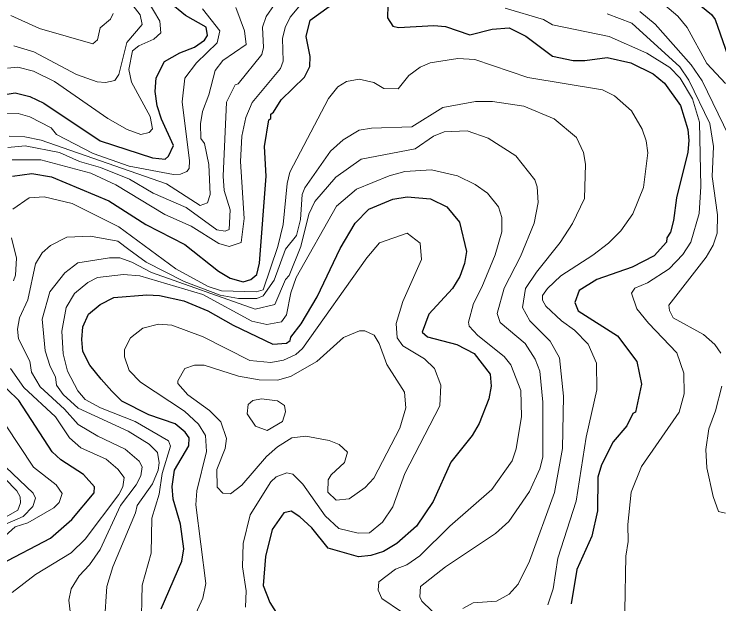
# Model space of a CAD drawing. Extents: x 673.3 to 698.5, y 6984.3 to 7012.3.
# Drawn here: x 676.174 to 677.291, y 7008.554 to 7009.489 of the extents above; entities that cross this region are included whole.
import ezdxf

# ---------------------------------------------------------------- set-up
doc = ezdxf.new("R2010")
doc.units = 0
doc.header["$LTSCALE"] = 0.032
doc.layers.add('1', color=7, linetype='Continuous', lineweight=25)
doc.layers.add('2', color=7, linetype='Continuous', lineweight=13)

msp = doc.modelspace()

# ---------------------------------------------------------------- linework, layer by layer
at = {"layer": '1'}
for points in [[(676.1715, 7009.2318), (676.2019, 7009.2358), (676.2334, 7009.2308), (676.3243, 7009.1926), (676.383, 7009.1551), (676.4447, 7009.1236), (676.4983, 7009.0809), (676.5163, 7009.0698), (676.537, 7009.064), (676.5491, 7009.0681), (676.5588, 7009.0761), (676.5629, 7009.0938), (676.5735, 7009.2318), (676.5712, 7009.2788), (676.5777, 7009.321), (676.5808, 7009.3232), (676.581, 7009.3302), (676.5855, 7009.3334), (676.5975, 7009.3525), (676.6346, 7009.3887), (676.6426, 7009.4053), (676.6435, 7009.4215), (676.6371, 7009.4531), (676.6432, 7009.4789), (676.7036, 7009.5231)], [(676.1297, 7009.3563), (676.1758, 7009.3636), (676.1987, 7009.358), (676.2214, 7009.3475), (676.3105, 7009.2876), (676.3934, 7009.261), (676.4135, 7009.2589), (676.4188, 7009.2635), (676.4267, 7009.2802), (676.4076, 7009.3218), (676.401, 7009.343), (676.3977, 7009.3658), (676.3994, 7009.3876), (676.4123, 7009.4133), (676.4367, 7009.4272), (676.4598, 7009.4363), (676.476, 7009.4471), (676.4806, 7009.4549), (676.4787, 7009.4679), (676.4459, 7009.4865), (676.4199, 7009.5075)], [(677.246, 7009.5161), (677.2799, 7009.488), (677.2853, 7009.4801), (677.309, 7009.4118)], [(676.7666, 7009.5029), (676.7661, 7009.4827), (676.7747, 7009.4697), (676.7834, 7009.4671), (676.8393, 7009.4703), (676.8579, 7009.4688), (676.8963, 7009.4557), (676.9319, 7009.4646), (676.9587, 7009.467), (676.9853, 7009.4534), (677.0276, 7009.422), (677.0602, 7009.415), (677.0787, 7009.415), (677.1143, 7009.4198), (677.152, 7009.4116), (677.1874, 7009.394), (677.2049, 7009.3789), (677.2306, 7009.3436), (677.2421, 7009.3058), (677.2438, 7009.2882), (677.2421, 7009.27), (677.2244, 7009.1975), (677.2194, 7009.1612), (677.2144, 7009.143), (677.2088, 7009.1338), (677.2085, 7009.1273), (677.1887, 7009.1055), (677.154, 7009.0876), (677.0978, 7009.0679), (677.0697, 7009.0503), (677.0631, 7009.0314), (677.0681, 7009.0182), (677.1306, 7008.9784), (677.1613, 7008.938), (677.1688, 7008.9019), (677.1591, 7008.8574), (677.1551, 7008.8553), (677.1452, 7008.836), (677.1239, 7008.8104), (677.1051, 7008.7741), (677.0996, 7008.7546)], [(676.5215, 7008.9955), (676.5842, 7008.9656), (676.6061, 7008.9671), (676.6117, 7008.9712), (676.613, 7008.9763), (676.6291, 7008.9974), (676.6543, 7009.0406), (676.6909, 7009.1172), (676.7148, 7009.157), (676.7365, 7009.1796), (676.7747, 7009.1952), (676.7974, 7009.1992), (676.8344, 7009.1958), (676.8599, 7009.183), (676.8803, 7009.1587), (676.8911, 7009.1124), (676.8883, 7009.0934), (676.8805, 7009.0729), (676.8691, 7009.0534), (676.8315, 7009.0131), (676.8212, 7008.9847), (676.8293, 7008.9769), (676.8758, 7008.9649), (676.9034, 7008.9506), (676.9286, 7008.9179), (676.9302, 7008.8986), (676.9269, 7008.8788), (676.9114, 7008.8398), (676.9003, 7008.8207), (676.8666, 7008.7786), (676.8382, 7008.7162), (676.8119, 7008.6769), (676.7807, 7008.6494), (676.7595, 7008.6366), (676.7394, 7008.6307), (676.7198, 7008.6283), (676.6721, 7008.6422), (676.6458, 7008.6742), (676.627, 7008.6917), (676.6134, 7008.7006), (676.6015, 7008.6983), (676.5831, 7008.6714), (676.5728, 7008.6291), (676.5688, 7008.5829), (676.5797, 7008.5557), (676.5921, 7008.5357)], [(676.4074, 7008.5461), (676.4399, 7008.6214), (676.4432, 7008.641), (676.4376, 7008.6801), (676.4261, 7008.7198), (676.4246, 7008.7398), (676.4285, 7008.7657), (676.4512, 7008.8044), (676.4514, 7008.8169), (676.4451, 7008.826), (676.4295, 7008.839), (676.3875, 7008.8532), (676.3449, 7008.875), (676.329, 7008.8907), (676.3123, 7008.9098), (676.2941, 7008.9319), (676.283, 7008.9538), (676.2813, 7008.9728), (676.2828, 7008.9928), (676.292, 7009.0128), (676.3105, 7009.0281), (676.3319, 7009.0393), (676.3843, 7009.0435), (676.4044, 7009.0427), (676.4429, 7009.0339), (676.481, 7009.0181), (676.5215, 7008.9955)], [(676.1531, 7008.6166), (676.2318, 7008.6578), (676.2653, 7008.6874), (676.3012, 7008.7297), (676.3015, 7008.7395), (676.2842, 7008.7587), (676.2481, 7008.7822), (676.2341, 7008.795), (676.1816, 7008.8761), (676.1069, 7008.9478)], [(677.0996, 7008.7546), (677.0988, 7008.7012), (677.0902, 7008.6612), (677.0662, 7008.6084), (677.0574, 7008.5536)]]:
    msp.add_lwpolyline(points, dxfattribs=at)
at = {"layer": '2'}
for points in [[(676.6596, 7009.5417), (676.6115, 7009.4835), (676.6038, 7009.4675), (676.5997, 7009.4497), (676.6005, 7009.414), (676.5966, 7009.4025), (676.5517, 7009.3485), (676.5413, 7009.3247), (676.5353, 7009.2951), (676.5329, 7009.2547), (676.5386, 7009.1646), (676.5342, 7009.1268), (676.515, 7009.1202), (676.4984, 7009.1252), (676.4549, 7009.1526), (676.4129, 7009.1711), (676.3355, 7009.218), (676.2956, 7009.2363), (676.2165, 7009.2578), (676.1712, 7009.2577)], [(676.3851, 7009.5117), (676.405, 7009.4774), (676.4065, 7009.459), (676.3953, 7009.4488), (676.372, 7009.4385), (676.3618, 7009.4304), (676.356, 7009.4008), (676.3599, 7009.3805), (676.3895, 7009.3261), (676.3934, 7009.3067), (676.3884, 7009.3008), (676.3748, 7009.2977), (676.3532, 7009.3059), (676.3228, 7009.3229), (676.2378, 7009.3817), (676.2045, 7009.3984), (676.18, 7009.4043), (676.1634, 7009.4028)], [(676.1734, 7009.4384), (676.2052, 7009.4289), (676.2728, 7009.3927), (676.3057, 7009.3813), (676.3188, 7009.38), (676.3335, 7009.3834), (676.3402, 7009.3931), (676.3526, 7009.4438), (676.3773, 7009.4721), (676.374, 7009.4874), (676.3535, 7009.5146)], [(677.1922, 7009.515), (677.2264, 7009.4852), (677.2409, 7009.4673), (677.2722, 7009.4101)], [(676.5255, 7009.4993), (676.5393, 7009.4622), (676.5417, 7009.4405), (676.5048, 7009.4153), (676.4929, 7009.3994), (676.4829, 7009.3606), (676.4727, 7009.3342), (676.4694, 7009.3147), (676.4698, 7009.2916), (676.476, 7009.2833), (676.4825, 7009.2504), (676.4847, 7009.2026), (676.4808, 7009.1895), (676.4689, 7009.1853), (676.4158, 7009.2193), (676.2168, 7009.2889), (676.191, 7009.2943), (676.1661, 7009.2952)], [(676.1807, 7009.3311), (676.1992, 7009.326), (676.2329, 7009.3082), (676.2413, 7009.2978), (676.2993, 7009.2678), (676.3563, 7009.2477), (676.4269, 7009.2346), (676.438, 7009.2349), (676.4479, 7009.2391), (676.4515, 7009.2439), (676.4521, 7009.2559), (676.4403, 7009.3493), (676.4448, 7009.3869), (676.4633, 7009.4115), (676.4958, 7009.4431), (676.5001, 7009.4622), (676.4728, 7009.4971)], [(676.2778, 7009.2549), (676.3108, 7009.2457), (676.3572, 7009.2267), (676.3944, 7009.2047), (676.447, 7009.1818), (676.4956, 7009.1469), (676.5084, 7009.1446), (676.515, 7009.1473), (676.5164, 7009.1782), (676.5073, 7009.2091), (676.5052, 7009.2315), (676.511, 7009.3488), (676.5247, 7009.3764), (676.529, 7009.3779), (676.5668, 7009.4244), (676.5693, 7009.4358), (676.5677, 7009.4677), (676.5736, 7009.485), (676.587, 7009.5039)], [(677.142, 7008.5425), (677.1437, 7008.6292), (677.1476, 7008.6527), (677.1468, 7008.6798), (677.1525, 7008.7306), (677.1687, 7008.7714), (677.2282, 7008.8577), (677.2364, 7008.8869), (677.2357, 7008.9192), (677.2247, 7008.9515), (677.1798, 7008.9985), (677.1614, 7009.0216), (677.1526, 7009.0462), (677.1582, 7009.054), (677.1781, 7009.0625), (677.2126, 7009.085), (677.2344, 7009.1074), (677.247, 7009.1269), (677.26, 7009.1723), (677.2626, 7009.2151), (677.2608, 7009.3172), (677.2495, 7009.3544), (677.2301, 7009.3871), (677.2134, 7009.4037), (677.1772, 7009.4267), (677.1175, 7009.4532), (677.0274, 7009.4716), (677.0133, 7009.48), (676.9527, 7009.4981)], [(676.3064, 7009.4479), (676.299, 7009.4413), (676.2143, 7009.466), (676.1686, 7009.4866)], [(676.3309, 7009.4894), (676.3268, 7009.4804), (676.3106, 7009.4669), (676.3064, 7009.4479)], [(677.1143, 7009.489), (677.1534, 7009.4743), (677.2296, 7009.4049), (677.2436, 7009.3839), (677.2769, 7009.3153), (677.2828, 7009.2787), (677.2805, 7009.2314), (677.2893, 7009.1706), (677.2885, 7009.1414), (677.2821, 7009.1221), (677.271, 7009.1033), (677.2121, 7009.0271), (677.2131, 7009.0186), (677.219, 7009.0074), (677.2672, 7008.981), (677.2851, 7008.9648), (677.2942, 7008.9512)], [(677.3073, 7009.2958), (677.2648, 7009.3826), (677.2472, 7009.4082), (677.1902, 7009.4725), (677.1659, 7009.4929)], [(676.6873, 7009.3732), (676.7008, 7009.3816), (676.7212, 7009.3854), (676.7443, 7009.38), (676.7603, 7009.3707), (676.783, 7009.3702), (676.7999, 7009.3912), (676.8178, 7009.4043), (676.8335, 7009.4115), (676.8775, 7009.4182), (676.9043, 7009.4167), (676.9886, 7009.3881), (677.1068, 7009.3683), (677.126, 7009.3593), (677.153, 7009.3354), (677.1695, 7009.3061), (677.1761, 7009.2879), (677.1787, 7009.2688), (677.1721, 7009.2137), (677.1549, 7009.1721), (677.1359, 7009.1451), (677.1162, 7009.1253), (677.0917, 7009.1064), (677.0406, 7009.0738), (677.0196, 7009.0539), (677.0117, 7009.0424), (677.0117, 7009.0353), (677.017, 7009.0259), (677.0421, 7009.0024), (677.0627, 7008.9878), (677.0843, 7008.9652), (677.0973, 7008.9353), (677.098, 7008.8928), (677.081, 7008.8178), (677.0652, 7008.7168), (677.0361, 7008.6263), (677.0287, 7008.5775), (677.0201, 7008.5523)], [(677.2722, 7009.4101), (677.3021, 7009.3786)], [(676.1721, 7009.1795), (676.1977, 7009.1975), (676.2217, 7009.1991), (676.2663, 7009.1883), (676.34, 7009.1514), (676.4305, 7009.085), (676.4817, 7009.0569), (676.503, 7009.05), (676.5579, 7009.0486), (676.5689, 7009.0515), (676.5923, 7009.1204), (676.6005, 7009.1549), (676.607, 7009.2202), (676.6112, 7009.238), (676.6722, 7009.355), (676.6873, 7009.3732)], [(677.0654, 7009.2928), (677.0301, 7009.3225), (676.982, 7009.3425), (676.9322, 7009.3498), (676.9055, 7009.3498), (676.8538, 7009.3408), (676.8046, 7009.3097), (676.7404, 7009.308), (676.7211, 7009.3047), (676.6957, 7009.2895), (676.6758, 7009.2713), (676.6351, 7009.2132), (676.6305, 7009.2029), (676.6281, 7009.1631), (676.6218, 7009.1377), (676.6044, 7009.116), (676.5862, 7009.0669), (676.5687, 7009.0421), (676.5587, 7009.0379), (676.53, 7009.038), (676.5006, 7009.043), (676.4436, 7009.065), (676.3832, 7009.0954), (676.3559, 7009.1157), (676.3383, 7009.1285), (676.2953, 7009.1364), (676.2577, 7009.1348), (676.2317, 7009.1216), (676.2183, 7009.1101), (676.208, 7009.0927), (676.1957, 7009.0357), (676.1825, 7009.0071), (676.1793, 7008.9894), (676.1812, 7008.9739), (676.1987, 7008.9383), (676.2016, 7008.9208), (676.2152, 7008.8978), (676.254, 7008.8622), (676.2757, 7008.8382), (676.3067, 7008.8195), (676.3502, 7008.7991), (676.3723, 7008.7798), (676.3771, 7008.7712), (676.375, 7008.7569), (676.3674, 7008.7423), (676.3429, 7008.7095), (676.3106, 7008.6399), (676.2935, 7008.6155), (676.2774, 7008.5984), (676.2645, 7008.5775), (676.2609, 7008.5598), (676.2646, 7008.5283)], [(676.1614, 7009.3318), (676.1807, 7009.3311)], [(676.7244, 7009.2586), (676.8098, 7009.2749), (676.8391, 7009.2952), (676.8556, 7009.3018), (676.8925, 7009.3034), (676.9256, 7009.2918), (676.9693, 7009.2641), (676.9994, 7009.226), (677.0034, 7009.2149), (677.0051, 7009.1899), (676.9985, 7009.1574), (676.9769, 7009.1044), (676.9512, 7009.0544), (676.9401, 7009.0138), (676.9448, 7009), (676.9842, 7008.9664), (676.9999, 7008.9416), (677.0074, 7008.9226), (677.0124, 7008.8733), (677.0124, 7008.7863), (677.0073, 7008.7677), (676.991, 7008.7319), (676.9584, 7008.6841), (676.9372, 7008.6653), (676.8581, 7008.6123), (676.8185, 7008.5812), (676.8171, 7008.5651), (676.8204, 7008.5581), (676.8686, 7008.5116)], [(676.8855, 7008.5462), (676.9019, 7008.5552), (676.9386, 7008.5579), (676.9588, 7008.5691), (676.9732, 7008.5852), (676.9913, 7008.6217), (677.031, 7008.7303), (677.0434, 7008.8002), (677.0451, 7008.8832), (677.0385, 7008.9439), (677.0238, 7008.9703), (676.9919, 7009.0023), (676.98, 7009.0234), (676.9847, 7009.0539), (677.002, 7009.0797), (677.0397, 7009.1264), (677.0592, 7009.1566), (677.0782, 7009.1961), (677.08, 7009.2507), (677.0766, 7009.269), (677.0654, 7009.2928)], [(676.1642, 7009.2772), (676.1914, 7009.2797), (676.2459, 7009.2691), (676.2778, 7009.2549)], [(676.3171, 7008.5253), (676.3211, 7008.5813), (676.3303, 7008.6127), (676.3665, 7008.6981), (676.3692, 7008.7097), (676.3933, 7008.7443), (676.4022, 7008.7657), (676.404, 7008.7772), (676.4014, 7008.7939), (676.3883, 7008.8069), (676.3546, 7008.8273), (676.2756, 7008.8639), (676.2519, 7008.8854), (676.2413, 7008.9003), (676.2398, 7008.9134), (676.2313, 7008.9299), (676.2233, 7008.9551), (676.2186, 7009.0051), (676.2306, 7009.0485), (676.2544, 7009.0787), (676.2753, 7009.0941), (676.3253, 7009.1022), (676.3414, 7009.1022), (676.3606, 7009.0956), (676.3917, 7009.079), (676.5562, 7009.0207), (676.5872, 7009.0282), (676.6045, 7009.0677), (676.61, 7009.0743), (676.6286, 7009.1204), (676.6412, 7009.1714), (676.6508, 7009.1916), (676.684, 7009.2299), (676.7244, 7009.2586)], [(676.8192, 7008.5201), (676.757, 7008.5623), (676.7511, 7008.5756), (676.7525, 7008.5886), (676.7785, 7008.6086), (676.7968, 7008.6157), (676.8175, 7008.6301), (676.8648, 7008.6769), (676.9315, 7008.7353), (676.9636, 7008.7806), (676.9702, 7008.7996), (676.9782, 7008.8508), (676.9776, 7008.892), (676.9613, 7008.9325), (676.9508, 7008.9457), (676.909, 7008.9792), (676.8957, 7008.9942), (676.8945, 7009.0003), (676.9023, 7009.03), (676.9158, 7009.0556), (676.9367, 7009.1072), (676.9473, 7009.1435), (676.9473, 7009.166), (676.942, 7009.183), (676.9246, 7009.2048), (676.905, 7009.2186), (676.8772, 7009.2323), (676.8355, 7009.2415), (676.7937, 7009.2391), (676.7684, 7009.2323), (676.7166, 7009.2111), (676.685, 7009.1842), (676.6214, 7009.0711), (676.6126, 7009.0467), (676.6058, 7009.0121), (676.5982, 7009.0007), (676.5749, 7008.9964), (676.551, 7009.0019), (676.4731, 7009.0441), (676.3732, 7009.0737), (676.3477, 7009.0761), (676.3064, 7009.0712), (676.2907, 7009.0634), (676.27, 7009.0457), (676.2568, 7009.0237), (676.2495, 7008.9859), (676.2517, 7008.9502), (676.2589, 7008.9228), (676.275, 7008.8916), (676.2868, 7008.8778), (676.3111, 7008.8646), (676.3658, 7008.8429), (676.4187, 7008.8123), (676.422, 7008.804), (676.409, 7008.7602), (676.4042, 7008.7274), (676.3922, 7008.6898), (676.3911, 7008.6342), (676.3773, 7008.5836), (676.3756, 7008.5114)], [(676.4443, 7008.8593), (676.3743, 7008.9052), (676.3564, 7008.9236), (676.3489, 7008.9452), (676.3488, 7008.957), (676.3588, 7008.9755), (676.3783, 7008.9907), (676.4029, 7008.997), (676.4239, 7008.9956), (676.4739, 7008.977), (676.548, 7008.9397), (676.5811, 7008.9361), (676.6009, 7008.94), (676.6208, 7008.9492), (676.6311, 7008.9587), (676.7333, 7009.1025), (676.7531, 7009.1262), (676.797, 7009.1414), (676.8179, 7009.1256), (676.8201, 7009.0997), (676.7904, 7009.0328), (676.7796, 7008.998), (676.7811, 7008.9756), (676.7902, 7008.9628), (676.8247, 7008.9424), (676.8405, 7008.9271), (676.8504, 7008.9003), (676.8487, 7008.8679), (676.7934, 7008.7602), (676.7743, 7008.7075), (676.758, 7008.6833), (676.7372, 7008.6666), (676.7196, 7008.6656), (676.6886, 7008.6735), (676.6672, 7008.6934), (676.6315, 7008.7437), (676.6161, 7008.7591), (676.6062, 7008.7617), (676.5897, 7008.7551), (676.5809, 7008.7471), (676.5483, 7008.695), (676.5371, 7008.6493), (676.5361, 7008.6125), (676.5417, 7008.5742), (676.5409, 7008.5484)], [(676.1732, 7009.0659), (676.1762, 7009.0748), (676.1778, 7009.1019), (676.1697, 7009.1342)], [(676.1712, 7008.572), (676.2078, 7008.6005), (676.2643, 7008.6349), (676.2867, 7008.6565), (676.34, 7008.7271), (676.3464, 7008.7393), (676.3487, 7008.7539), (676.3385, 7008.7672), (676.32, 7008.7834), (676.2799, 7008.8011), (676.262, 7008.8168), (676.2394, 7008.8501), (676.1896, 7008.8965), (676.1685, 7008.9266)], [(677.2959, 7008.8989), (677.2862, 7008.8598), (677.2754, 7008.8312), (677.2707, 7008.7987), (677.272, 7008.7694), (677.2821, 7008.724), (677.2907, 7008.7004), (677.3019, 7008.6977)], [(676.4537, 7008.5201), (676.4732, 7008.5628), (676.4782, 7008.5859), (676.462, 7008.711), (676.4636, 7008.7329), (676.4789, 7008.7954), (676.4774, 7008.8209), (676.4666, 7008.8387), (676.4443, 7008.8593)], [(676.1604, 7008.8378), (676.205, 7008.7706), (676.2405, 7008.7422), (676.2501, 7008.7287), (676.2455, 7008.7143), (676.237, 7008.7058), (676.196, 7008.6822), (676.1759, 7008.6761), (676.1439, 7008.6481)], [(676.1391, 7008.7727), (676.1783, 7008.7328), (676.1835, 7008.7236), (676.1841, 7008.714), (676.1797, 7008.7021), (676.1477, 7008.6842)], [(676.1505, 7008.6757), (676.1886, 7008.6923), (676.2038, 7008.7081), (676.2077, 7008.7214), (676.204, 7008.729), (676.161, 7008.7704)]]:
    msp.add_lwpolyline(points, dxfattribs=at)
for points in [[(676.7529, 7008.9665), (676.7446, 7008.9799), (676.7302, 7008.9864), (676.7217, 7008.9865), (676.6961, 7008.9762), (676.6542, 7008.9379), (676.6123, 7008.9142), (676.5917, 7008.9085), (676.5625, 7008.9088), (676.53, 7008.9146), (676.4752, 7008.9321), (676.4598, 7008.9321), (676.4449, 7008.927), (676.4337, 7008.9074), (676.4338, 7008.9029), (676.4493, 7008.8851), (676.4837, 7008.8605), (676.5017, 7008.8423), (676.5107, 7008.8158), (676.5086, 7008.8001), (676.4954, 7008.767), (676.496, 7008.7386), (676.5047, 7008.7293), (676.5171, 7008.728), (676.535, 7008.7421), (676.574, 7008.7875), (676.5917, 7008.8029), (676.6144, 7008.8172), (676.6367, 7008.8197), (676.6735, 7008.8129), (676.6895, 7008.8065), (676.7026, 7008.794), (676.6978, 7008.7777), (676.6768, 7008.7583), (676.6721, 7008.7504), (676.6713, 7008.731), (676.6846, 7008.7179), (676.7052, 7008.7202), (676.7306, 7008.7384), (676.7445, 7008.7529), (676.7853, 7008.8321), (676.795, 7008.8645), (676.7927, 7008.8894), (676.7648, 7008.9331)], [(676.6044, 7008.8581), (676.6027, 7008.8684), (676.5914, 7008.8758), (676.5664, 7008.879), (676.5524, 7008.8762), (676.5451, 7008.8698), (676.5433, 7008.8551), (676.5565, 7008.8352), (676.5753, 7008.8286), (676.5993, 7008.8431)]]:
    msp.add_lwpolyline(points, close=True, dxfattribs=at)

doc.saveas('drawing.dxf')
